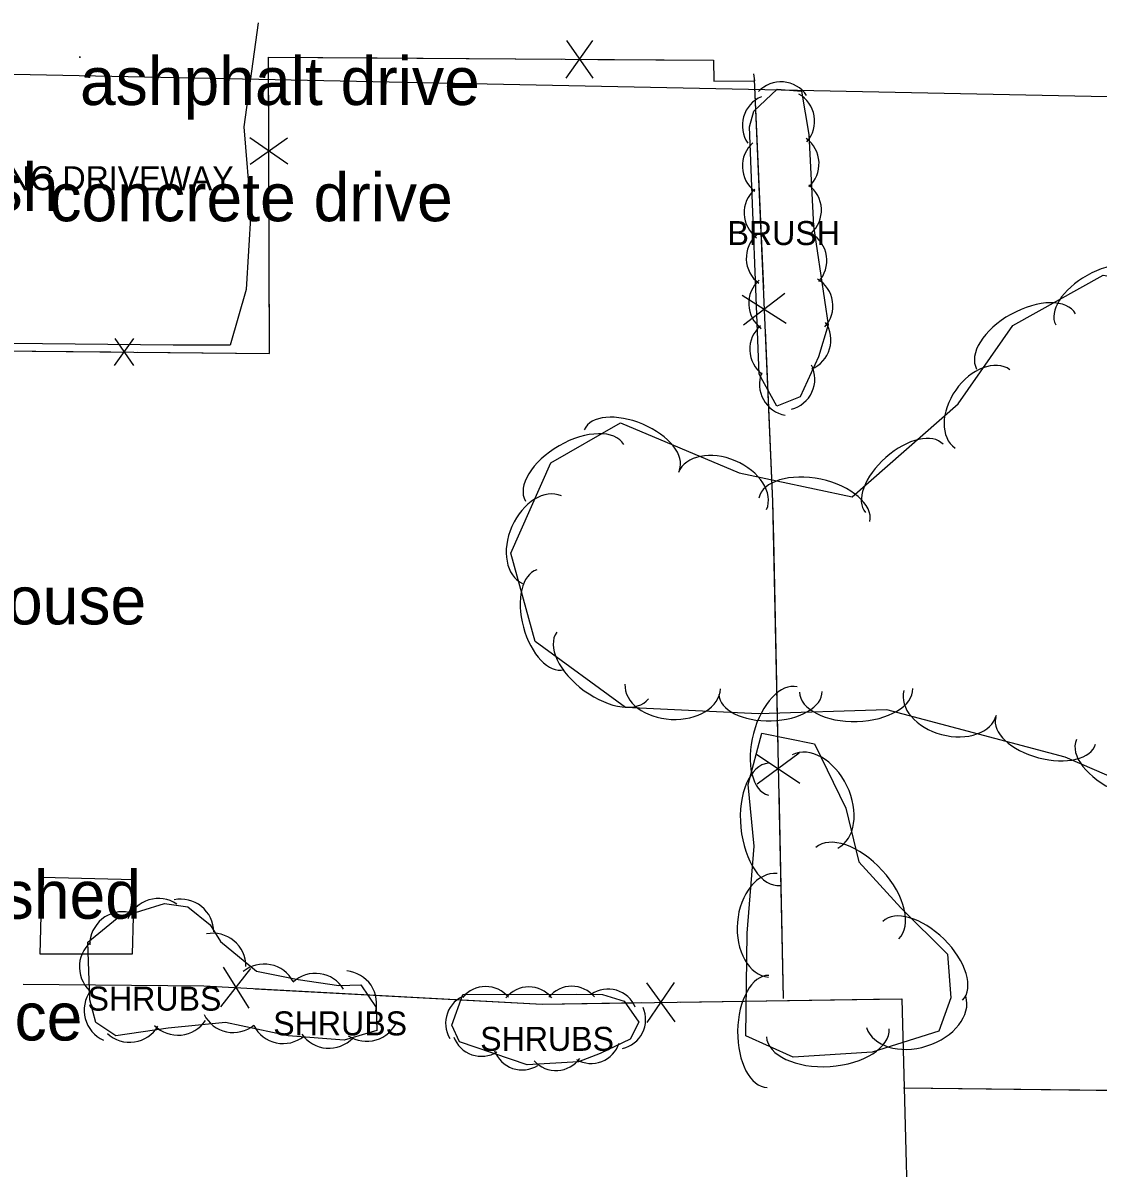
# Model space of a CAD drawing. Extents: x 1802180 to 1804859, y 572524 to 575172.
# Drawn here: x 1803691.6 to 1803803.6, y 574620.4 to 574739.6 of the extents above; entities that cross this region are included whole.
import ezdxf

# ---------------------------------------------------------------- set-up
doc = ezdxf.new("R2010")
doc.units = 0
for name, color, linetype in [('S_BUILDING', 7, 'Continuous'), ('S_DRIVEWAY', 7, 'Continuous'), ('S_DRIVEWAY_ANNOT', 7, 'Continuous'), ('S_FENCE', 7, 'Continuous'), ('S_MSC_PT_SYM', 7, 'Continuous'), ('S_SANITARY_SEWER', 7, 'Continuous'), ('S_SURVEY_TEXT_ANNOT', 7, 'Continuous'), ('S_TREE', 7, 'Continuous'), ('S_TREE_ANNOT', 7, 'Continuous')]:
    doc.layers.add(name, color=color, linetype=linetype)

msp = doc.modelspace()

# ---------------------------------------------------------------- linework, layer by layer
at = {"layer": 'S_BUILDING'}
msp.add_lwpolyline([(1803693.41, 574642.65), (1803693.61, 574650.66), (1803703.19, 574650.42), (1803702.99, 574642.65), (1803693.41, 574642.65)], dxfattribs=at)
at = {"layer": 'S_DRIVEWAY'}
msp.add_lwpolyline([(1803716.11, 574739.63), (1803714.61, 574728.82), (1803715.34, 574719.91), (1803714.86, 574711.88), (1803713.17, 574706.09), (1803707.25, 574706.09), (1803690.24, 574706.25)], dxfattribs=at)
at = {"layer": 'S_FENCE'}
for p, q in [((1803748.18, 574733.89), (1803750.95, 574737.79)), ((1803748.21, 574737.81), (1803750.93, 574733.87)), ((1803719.18, 574724.92), (1803715.25, 574727.66)), ((1803715.26, 574724.91), (1803719.17, 574727.67)), ((1803766.5, 574711.28), (1803771.08, 574708.35)), ((1803770.95, 574711.47), (1803766.63, 574708.16)), ((1803701.14, 574703.96), (1803703.14, 574706.76)), ((1803701.17, 574706.78), (1803703.11, 574703.94)), ((1803767.99, 574663.48), (1803772.51, 574660.46)), ((1803772.44, 574663.58), (1803768.06, 574660.36)), ((1803712.46, 574641.31), (1803715.12, 574637.04)), ((1803712.23, 574637.19), (1803715.34, 574641.15)), ((1803756.55, 574639.68), (1803759.5, 574635.6)), ((1803756.62, 574635.55), (1803759.44, 574639.72)), ((1803783.29, 574628.75), (1803837.14, 574628.08))]:
    msp.add_line(p, q, dxfattribs=at)
for points in [[(1803717.28, 574705.21), (1803717.19, 574736.07), (1803763.51, 574735.74), (1803763.56, 574733.57), (1803767.8, 574733.59), (1803767.72, 574734.32)], [(1803717.21, 574728.21), (1803717.19, 574736.07), (1803728.49, 574735.99)], [(1803728.49, 574735.99), (1803747.65, 574735.85)], [(1803751.48, 574735.82), (1803763.51, 574735.74), (1803763.56, 574733.57), (1803767.8, 574733.59), (1803767.72, 574734.32)], [(1803767.76, 574733.73), (1803769.65, 574689.8), (1803770.76, 574638.04)], [(1803767.76, 574733.73), (1803768.7, 574711.99)], [(1803717.28, 574705.21), (1803717.22, 574724.37)], [(1803768.88, 574707.64), (1803769.65, 574689.8), (1803769.74, 574685.9)], [(1803688.95, 574703.49), (1803689, 574705.48), (1803717.28, 574705.21)], [(1803688.95, 574703.49), (1803689, 574705.48), (1803700.76, 574705.37)], [(1803703.52, 574705.34), (1803717.28, 574705.21)], [(1803769.74, 574685.9), (1803770.2, 574664.15)], [(1803770.3, 574659.79), (1803770.76, 574638.04)], [(1803691.65, 574639.54), (1803710.46, 574639.35), (1803745.68, 574637.45), (1803783.12, 574638.02), (1803785.1, 574562.83), (1803730.41, 574564.14)], [(1803691.65, 574639.54), (1803710.46, 574639.35), (1803711.78, 574639.28)], [(1803715.8, 574639.06), (1803735.9, 574637.98)], [(1803735.9, 574637.98), (1803745.68, 574637.45), (1803756.01, 574637.61)], [(1803760.04, 574637.67), (1803780.17, 574637.97)], [(1803780.17, 574637.97), (1803783.12, 574638.02), (1803783.57, 574620.84)], [(1803783.29, 574628.75), (1803807.77, 574628.45)]]:
    msp.add_lwpolyline(points, dxfattribs=at)
at = {"layer": 'S_MSC_PT_SYM'}
for points in [[(1803697.55, 574736.08), (1803697.55, 574736.13), (1803697.55, 574736.08), (1803697.5, 574736.08), (1803697.55, 574736.08), (1803697.55, 574736.03), (1803697.55, 574736.08), (1803697.6, 574736.08)], [(1803694.37, 574723.98), (1803694.37, 574724.03), (1803694.37, 574723.98), (1803694.32, 574723.98), (1803694.37, 574723.98), (1803694.37, 574723.93), (1803694.37, 574723.98), (1803694.42, 574723.98)]]:
    msp.add_lwpolyline(points, dxfattribs=at)
at = {"layer": 'S_SANITARY_SEWER'}
msp.add_line((1803582.81, 574736.49), (1803914.33, 574729.75), dxfattribs=at)
at = {"layer": 'S_TREE'}
for points in [[(1803768.27, 574703.04), (1803767.25, 574728.82), (1803767.72, 574730.44), (1803770.13, 574732.72), (1803772.66, 574732.52), (1803773.44, 574728), (1803773.93, 574718.47), (1803775.45, 574708.2), (1803774.45, 574704.86), (1803772.54, 574700.7), (1803770.12, 574699.72), (1803768.27, 574703.04)], [(1803818.99, 574655.01), (1803800.11, 574663.18), (1803781.57, 574668.1), (1803768.2, 574667.69), (1803754.34, 574668.35), (1803744.94, 574675.2), (1803742.42, 574684.43), (1803746.58, 574693.82), (1803753.83, 574697.99), (1803766.17, 574692.77), (1803777.95, 574690.27), (1803788.97, 574699.97), (1803794.69, 574708.13), (1803804.07, 574713.38), (1803814.36, 574711.52), (1803825.49, 574701), (1803831.44, 574690.55), (1803833.93, 574677.51), (1803831.48, 574667.76)], [(1803774.04, 574664.57), (1803777.3, 574657.87), (1803778.63, 574652.29), (1803783.01, 574647.48), (1803787.88, 574642.67), (1803788.23, 574638.1), (1803786.96, 574634.65), (1803780.04, 574632.46), (1803771.82, 574631.92), (1803766.86, 574634.15), (1803767.01, 574644.85), (1803767.76, 574653.89), (1803767.13, 574660.34), (1803768.55, 574665.67), (1803774.04, 574664.57)], [(1803698.35, 574643.9), (1803701.41, 574646.4), (1803706.36, 574647.92), (1803708.78, 574647.59), (1803711.1, 574645.71), (1803712.18, 574643.96), (1803715.92, 574640.88), (1803720.27, 574640.01), (1803724.51, 574639.41), (1803726.78, 574639.46), (1803728.38, 574637.09), (1803728.47, 574634.72), (1803725.06, 574633.69), (1803719.23, 574634.14), (1803712.71, 574635.55), (1803706.72, 574634.96), (1803701.28, 574634.17), (1803699.2, 574635.53), (1803698.56, 574637.91), (1803698.35, 574643.9)], [(1803737.41, 574638.46), (1803749.26, 574638.5), (1803751.95, 574638.45), (1803754.22, 574637.77), (1803755.72, 574635.57), (1803754.83, 574633.81), (1803751.71, 574632.31), (1803749.44, 574631.44), (1803744.1, 574631.13), (1803737.06, 574633.53), (1803736.26, 574635.25), (1803737.41, 574638.46)]]:
    msp.add_lwpolyline(points, dxfattribs=at)
for centre, radius, start, end in [((1803770.53, 574730.24), 3.25, 34.6923, 136.2892), ((1803769.76, 574728.95), 3.25, 112.8576, 214.4545), ((1803770.79, 574729.39), 3.25, 319.0191, 60.6161), ((1803769.76, 574724.71), 3.25, 131.47, 233.0669), ((1803771.25, 574724.97), 3.25, 312.1447, 53.7416), ((1803771.5, 574720.12), 3.25, 312.1447, 53.7416), ((1803769.95, 574719.86), 3.25, 131.47, 233.0669), ((1803770.17, 574715.13), 3.25, 131.47, 233.0669), ((1803772.06, 574714.88), 3.25, 317.6029, 59.1998), ((1803770.42, 574710.42), 3.25, 131.47, 233.0669), ((1803772.69, 574710.16), 3.25, 317.6029, 59.1998), ((1803770.54, 574705.65), 3.25, 131.47, 233.0669), ((1803772.49, 574706.61), 3.25, 292.5191, 34.116), ((1803770.81, 574702.55), 3.25, 284.4992, 26.0961), ((1803771.54, 574701.98), 3.25, 158.2959, 259.8929), ((1803705.72, 574645.03), 3.43, 56.1831, 157.78), ((1803708.04, 574644.96), 3.43, 0.1744, 101.7713), ((1803702, 574643.65), 3.43, 78.5293, 180.1262), ((1803711.4, 574641.4), 3.43, 359.7513, 101.3482), ((1803700.92, 574641.34), 3.43, 131.2021, 232.799), ((1803716.71, 574638.2), 3.43, 27.8975, 129.4945), ((1803722.07, 574637.23), 3.43, 31.2312, 132.8281), ((1803725.01, 574637.5), 3.43, 343.2469, 84.8438), ((1803701.41, 574636.83), 3.43, 144.1777, 245.7746), ((1803739.79, 574636.22), 3.07, 39.3903, 140.9872), ((1803744.29, 574636.18), 3.07, 39.3903, 140.9872), ((1803748.75, 574636.25), 3.07, 39.3903, 140.9872), ((1803752.53, 574635.96), 3.07, 22.6984, 124.2953), ((1803738.69, 574635.47), 3.07, 109.4742, 211.0711), ((1803753.37, 574635.84), 3.07, 282.5442, 24.1411), ((1803707.75, 574637.65), 3.43, 224.8106, 326.4076), ((1803713.52, 574637.93), 3.43, 207.028, 308.6249), ((1803727.4, 574637.01), 3.43, 235.8837, 337.4806), ((1803702.72, 574636.91), 3.43, 227.4838, 329.0807), ((1803718.71, 574636.78), 3.43, 207.028, 308.6249), ((1803723.46, 574636.29), 3.43, 214.8213, 316.4182), ((1803739.34, 574635.09), 3.07, 200.3669, 301.9638), ((1803750.77, 574634.35), 3.07, 240.3029, 341.8998), ((1803743.59, 574633.67), 3.07, 200.3669, 301.9638), ((1803747.11, 574633.61), 3.07, 222.5114, 324.1083)]:
    msp.add_arc(centre, radius, start, end, dxfattribs=at)
for centre, major_axis, ratio in [((1803803.84, 574710.81), (-4.69, -2.63), 0.540699), ((1803796.06, 574706.45), (-5.15, -2.88), 0.55008), ((1803791.52, 574699.44), (-2.86, -4.08), 0.685311), ((1803755.01, 574695.17), (-4.95, 2.1), 0.540699), ((1803749.05, 574692.78), (-5.12, -2.94), 0.55008), ((1803783.37, 574692.2), (-4.04, -3.55), 0.540699), ((1803764.45, 574690.89), (-4.59, 1.94), 0.685311), ((1803774.01, 574688.93), (-5.78, 1.22), 0.55008), ((1803745.65, 574685.82), (-2.02, -4.56), 0.685311), ((1803746.52, 574677.48), (1.41, -5.19), 0.540699), ((1803751.96, 574672.72), (4.77, -3.47), 0.55008), ((1803759.27, 574670.52), (4.98, -0.24), 0.685311), ((1803769.44, 574669.86), (5.38, 0.16), 0.540699), ((1803770.72, 574664.84), (-1.5, -5.64), 0.540699), ((1803778.36, 574670.13), (5.9, 0.18), 0.55008), ((1803788.14, 574668.83), (4.82, -1.28), 0.685311), ((1803798.09, 574665.92), (5.2, -1.38), 0.540699), ((1803774.07, 574658.57), (-2.37, 4.86), 0.685311), ((1803806.71, 574662.65), (5.42, -2.35), 0.55008), ((1803769.86, 574656.18), (0.62, -6.38), 0.55008), ((1803778.48, 574649.01), (-4.31, 4.74), 0.55008), ((1803769.69, 574645.67), (-0.45, -5.39), 0.685311), ((1803785.3, 574641.97), (-4.15, 4.1), 0.540699), ((1803769.18, 574634.61), (-0.08, -5.84), 0.540699), ((1803784.61, 574636.64), (5.16, 1.63), 0.685311), ((1803775.41, 574634.48), (6.39, 0.42), 0.55008)]:
    msp.add_ellipse(centre, major_axis=major_axis, ratio=ratio, start_param=3.141593, end_param=6.283185, dxfattribs=at)

# ---------------------------------------------------------------- texts
at = {"layer": 'S_DRIVEWAY_ANNOT'}
msp.add_text('CONC DRIVEWAY', height=2.5, dxfattribs=at).set_placement((1803684.95, 574722.21))
at = {"layer": 'S_SURVEY_TEXT_ANNOT'}
for s, p in [('ashphalt drive ', (1803697.55, 574731.08)), ('concrete drive ', (1803694.37, 574718.98)), ('1-story brick house ', (1803647.96, 574677)), ('1-story metal shed ', (1803648.9, 574646.35)), ("6' wood privacy  fence ", (1803631.86, 574633.67))]:
    msp.add_text(s, height=5, dxfattribs=at).set_placement(p)
at = {"layer": 'S_TREE_ANNOT'}
for s, height, p in [('16" ash ', 5, (1803672.85, 574720.03)), ('BRUSH', 2.5, (1803764.97, 574716.5)), ('SHRUBS', 2.5, (1803698.34, 574636.78)), ('SHRUBS', 2.5, (1803717.67, 574634.2)), ('SHRUBS', 2.5, (1803739.22, 574632.59))]:
    msp.add_text(s, height=height, dxfattribs=at).set_placement(p)

doc.saveas('drawing.dxf')
